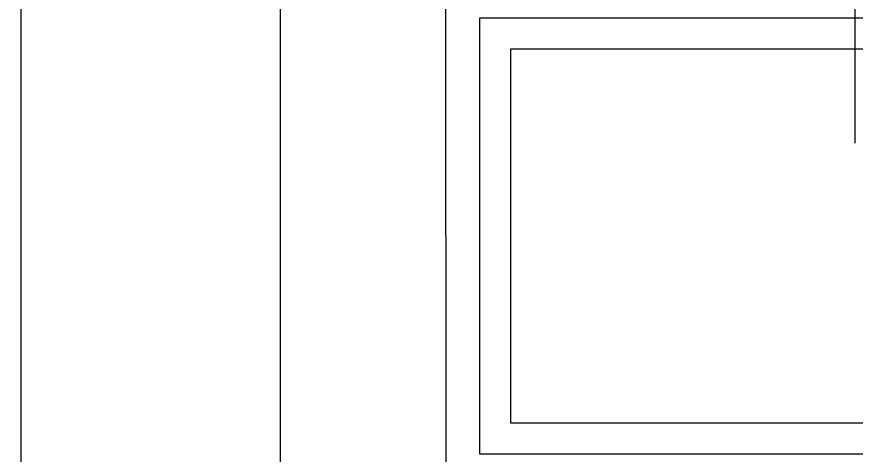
# Model space of a CAD drawing. Extents: x -264205 to -263659, y -1242401 to -1242060.
# Drawn here: x -263795.754 to -263795.082, y -1242123.767 to -1242123.416 of the extents above; entities that cross this region are included whole.
import ezdxf

# ---------------------------------------------------------------- set-up
doc = ezdxf.new("R2010")
doc.units = 0
for name, color, linetype in [('KFA_SO_10-1_PLACHTY', 7, 'Continuous'), ('KFA_SO_10-1_STRECHY', 7, 'Continuous'), ('OSI_STAVBY_KFA', 7, 'Continuous'), ('SITUACIA_DSP_2D', 7, 'Continuous')]:
    doc.layers.add(name, color=color, linetype=linetype)

msp = doc.modelspace()

# ---------------------------------------------------------------- linework, layer by layer
at = {"layer": 'KFA_SO_10-1_PLACHTY'}
msp.add_lwpolyline([(-263795.396, -1242226.823), (-263795.427, -1242195.892), (-263795.456, -1242167.905), (-263795.427, -1242160.909), (-263795.402, -1242132.887), (-263795.428, -1242101.98)], dxfattribs=at)
at = {"layer": 'KFA_SO_10-1_STRECHY'}
msp.add_line((-263795.734, -1242227.196), (-263795.754, -1242101.588), dxfattribs=at)
at = {"layer": 'OSI_STAVBY_KFA'}
msp.add_line((-263795.54279, -1242083.23724), (-263795.54279, -1242246.70724), dxfattribs=at)
at = {"layer": 'SITUACIA_DSP_2D'}
for p, q in [((-263795.0819, -1242123.32106), (-263795.0819, -1242123.5177)), ((-263795.38274, -1242123.76717), (-263795.38274, -1242123.41717)), ((-263795.38274, -1242123.41717), (-263794.94274, -1242123.41717)), ((-263795.35774, -1242123.74217), (-263795.35774, -1242123.44217)), ((-263795.35774, -1242123.44217), (-263794.96774, -1242123.44217)), ((-263794.96774, -1242123.74217), (-263795.35774, -1242123.74217)), ((-263794.94274, -1242123.76717), (-263795.38274, -1242123.76717))]:
    msp.add_line(p, q, dxfattribs=at)

doc.saveas('drawing.dxf')
